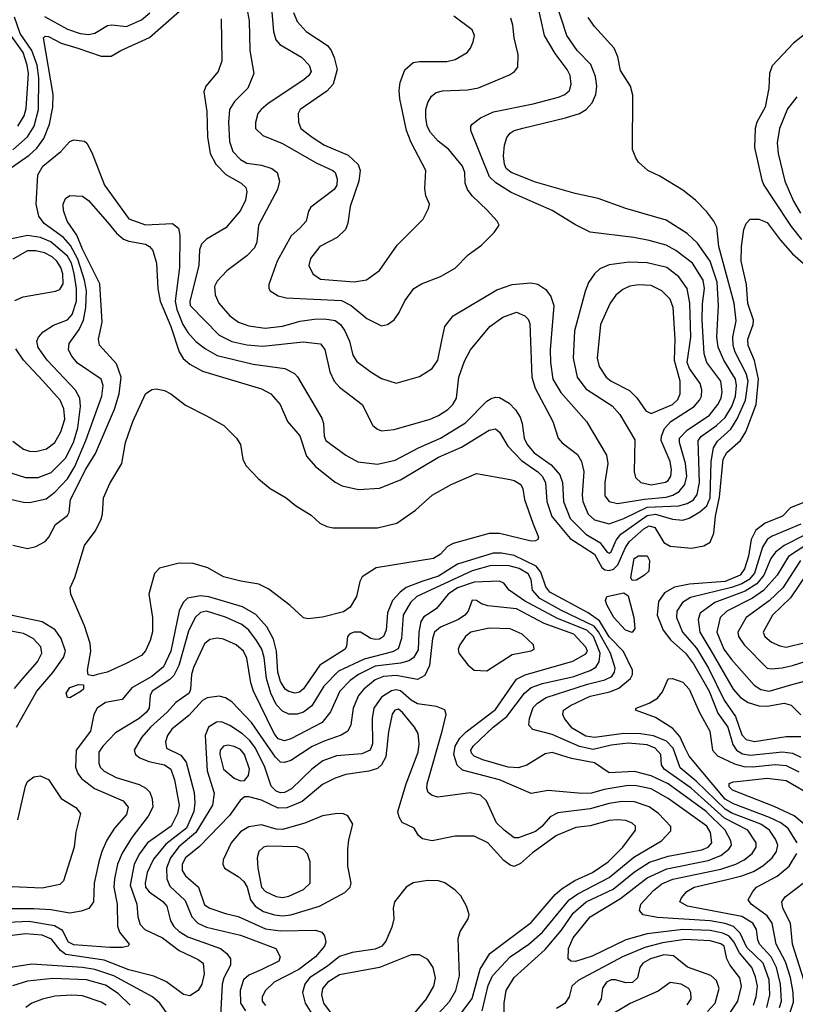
# Model space of a CAD drawing. Extents: x 997028 to 1115134, y 536408 to 618974.
# Tile 390 of 473: x 1058568 to 1062249, y 608440 to 613110. Entities that reach past the tile are written whole.
import ezdxf

# ---------------------------------------------------------------- set-up
doc = ezdxf.new("R2010")
doc.units = 0

msp = doc.modelspace()

# ---------------------------------------------------------------- linework, layer by layer
at = {"layer": '0CON10XD'}
for points in [[(1059524.6, 613114.6), (1059526.4, 612915), (1059509.4, 612865), (1059451.4, 612795), (1059441.3, 612768.7), (1059456.5, 612675), (1059458.2, 612555), (1059471.2, 612475), (1059498.8, 612425), (1059545.6, 612375.6), (1059618.5, 612335), (1059640.8, 612315), (1059645.3, 612295), (1059639.7, 612255), (1059615.2, 612204.8), (1059546.7, 612123.3), (1059455, 612069.2), (1059429.8, 612045), (1059421.7, 612018.3), (1059417.3, 611945), (1059374.8, 611775), (1059377.2, 611755), (1059515, 611613.4), (1059573.8, 611583.8), (1059645, 611568.7), (1059721.4, 611561.4), (1059912.3, 611582.3), (1059995, 611572.7), (1060016.2, 611546.2), (1060040.2, 611440.2), (1060060.8, 611395), (1060085, 611367.5), (1060193.1, 611285), (1060243.5, 611185), (1060265, 611167.5), (1060285, 611160.9), (1060345, 611166.4), (1060515, 611216.2), (1060555, 611232.7), (1060599.3, 611260.7), (1060623.8, 611285), (1060640.8, 611315), (1060651.3, 611415), (1060678.7, 611491.3), (1060707.1, 611545), (1060798.9, 611655), (1060861.1, 611698.9), (1060925, 611722.5), (1060965.3, 611705.3), (1060980.3, 611690.3), (1060989.4, 611669.4), (1060997.6, 611415), (1061013.3, 611363.3), (1061098.5, 611205), (1061122.5, 611125), (1061142.5, 611102.5), (1061215, 611047.9), (1061234.6, 611015), (1061245, 610967.5), (1061237.1, 610855), (1061240.8, 610825), (1061265.3, 610765), (1061295, 610738.6), (1061365, 610719.5), (1061435, 610744.2), (1061545, 610798.5), (1061695.8, 610805), (1061734.9, 610815.1), (1061765, 610832.8), (1061782.4, 610857.6), (1061793.1, 610915), (1061787, 611115), (1061803.8, 611135), (1061875, 611184.8), (1061915, 611223.9), (1061947.6, 611275), (1061964.1, 611325), (1061968.8, 611375), (1061964.8, 611405), (1061908.7, 611495), (1061882.7, 611557.3), (1061876.9, 611605), (1061884.8, 611755.3), (1061877.3, 611865), (1061845, 611965.4), (1061785, 612050.8), (1061736, 612096), (1061635, 612159.6), (1061445, 612215.4), (1061312.4, 612262.4), (1061203.6, 612286.4), (1061015, 612339.4), (1060900.4, 612385), (1060876.9, 612405), (1060868.2, 612425), (1060863.8, 612465), (1060868.2, 612515), (1060879.1, 612550.9), (1060895, 612572.9), (1060915, 612585.4), (1060954.7, 612595.3), (1061158, 612645), (1061223.8, 612666.2), (1061256.2, 612683.8), (1061284.3, 612715.7), (1061301.9, 612755), (1061306.1, 612795), (1061300.9, 612840.9), (1061277.6, 612897.6), (1061213.9, 612965), (1061164.7, 613035), (1061111.7, 613195)], [(1059645.4, 613165), (1059656.2, 613105), (1059660, 612965), (1059679.6, 612855), (1059650.8, 612785), (1059586.8, 612723.2), (1059563.9, 612685), (1059559.4, 612625), (1059563.2, 612533.2), (1059579.2, 612485), (1059615, 612446.5), (1059645, 612430.6), (1059715, 612420.7), (1059764, 612404), (1059789.2, 612385), (1059801.1, 612345), (1059791.8, 612305), (1059700.3, 612135), (1059692.7, 612055), (1059682.2, 612027.8), (1059645, 611990), (1059550.1, 611919.9), (1059505, 611870.6), (1059492.9, 611845), (1059495.4, 611805), (1059512.9, 611765), (1059565.5, 611705), (1059605.6, 611675), (1059655, 611657.8), (1059732.4, 611647.6), (1059815, 611657), (1059899.5, 611680.5), (1059965, 611690.5), (1060015, 611692.2), (1060065, 611682.8), (1060090.8, 611665), (1060111.4, 611635), (1060132.4, 611585), (1060148.8, 611518.8), (1060168.3, 611488.3), (1060235, 611437.9), (1060285, 611409.1), (1060355, 611386.7), (1060465, 611418.5), (1060525, 611456.5), (1060552.1, 611495), (1060571.6, 611588.4), (1060585.6, 611655), (1060625, 611705.6), (1060831.3, 611828.7), (1060905, 611853.8), (1060992.9, 611862.9), (1061026, 611856), (1061065, 611830.6), (1061088.1, 611798.1), (1061102.3, 611755), (1061085.7, 611545), (1061086.2, 611485), (1061098.1, 611405), (1061135, 611342.1), (1061257.9, 611205), (1061352, 611045), (1061359.1, 611005), (1061345.3, 610915.3), (1061345, 610851.2), (1061364.4, 610824.4), (1061405, 610815.7), (1061533.3, 610836.7), (1061635, 610845.7), (1061667.9, 610855), (1061697.2, 610872.8), (1061724.1, 610905.9), (1061734.2, 610945.8), (1061727.7, 611005), (1061698.4, 611105), (1061699.2, 611125), (1061736.1, 611163.9), (1061840.8, 611235), (1061881.6, 611285), (1061897.4, 611315), (1061901.9, 611345), (1061895.7, 611395), (1061829, 611485), (1061815.5, 611525.5), (1061806.6, 611685), (1061807.7, 611762.3), (1061817.5, 611835), (1061811.5, 611875), (1061761.2, 611955), (1061681.5, 612015), (1061635, 612041.1), (1061555, 612063.1), (1061482.6, 612077.4), (1061275, 612102.7), (1061205, 612137.5), (1061095, 612206), (1060900.6, 612290.6), (1060826.9, 612336.9), (1060797.7, 612365), (1060709.1, 612585), (1060708.9, 612605), (1060715.6, 612615), (1060754.7, 612645.3), (1060816.6, 612673.4), (1061005, 612710.6), (1061125, 612742.5), (1061154.4, 612755), (1061176.4, 612775), (1061185.4, 612805), (1061180, 612845), (1061166.1, 612875), (1061109.5, 612949.5), (1061057.9, 613035), (1061023.3, 613193.3)], [(1058508.8, 612395), (1058612.7, 612467.3), (1058648.9, 612501.1), (1058682.6, 612547.4), (1058708.8, 612615), (1058724.3, 612695), (1058726.7, 612755), (1058680, 613025), (1058688, 613032), (1058705, 613030), (1058765, 612998.6), (1058843.3, 612975), (1058955, 612937.8), (1059002.4, 612937.6), (1059047.5, 612965), (1059184, 613026), (1059366, 613185)], [(1058685.1, 613125.1), (1058795, 613066.3), (1058855, 613045.2), (1058895, 613039.8), (1058925, 613047.1), (1058985, 613082.9), (1059005, 613086.4), (1059075, 613078.1), (1059145, 613109.7), (1059185, 613142.7)], [(1059763.1, 613165), (1059771.9, 613055), (1059782.7, 613015), (1059802.4, 612992.4), (1059905, 612932.1), (1059941.8, 612895), (1059950.9, 612865), (1059939.5, 612845), (1059916.5, 612825), (1059747.1, 612712.9), (1059714.3, 612685), (1059698.6, 612665), (1059687, 612623), (1059687.1, 612595), (1059721.7, 612561.7), (1059815, 612522.4), (1059975, 612431.1), (1060054.2, 612395), (1060065.6, 612385), (1060074.5, 612355), (1060072.3, 612325), (1060060, 612305), (1059948.6, 612221.4), (1059937.6, 612202.4), (1059927.1, 612155), (1059897.8, 612122.2), (1059855.4, 612084.6), (1059789.2, 611965), (1059750.8, 611855), (1059750, 611835), (1059756.2, 611825), (1059795, 611800.8), (1059831.8, 611791.8), (1060095, 611778.5), (1060140.4, 611755), (1060215, 611693.5), (1060285, 611658.6), (1060313.3, 611665), (1060345, 611686), (1060369.1, 611720.9), (1060395, 611777.1), (1060438.6, 611835), (1060475, 611857.5), (1060565, 611892.5), (1060635, 611931.9), (1060695.5, 611994.5), (1060759.1, 612040.9), (1060819.5, 612100.5), (1060842.5, 612135), (1060833.3, 612155), (1060786.4, 612206.4), (1060715, 612274.4), (1060693.3, 612305), (1060682.2, 612335), (1060680.6, 612385), (1060668.5, 612415), (1060604.7, 612494.7), (1060554.4, 612534.4), (1060517.5, 612575), (1060501.3, 612605), (1060495.8, 612645.8), (1060495.3, 612685), (1060505, 612717.5), (1060522.3, 612747.8), (1060544.3, 612765), (1060575, 612773.2), (1060695, 612777.7), (1060745, 612787.5), (1060891.4, 612848.6), (1060916, 612865), (1060932.5, 612885), (1060933.1, 612945), (1060914.6, 613024.6), (1060908.2, 613085), (1060898.1, 613118.1)], [(1059867.6, 613145), (1059885, 613101.9), (1059927.8, 613055), (1060027.8, 612987.8), (1060045.4, 612965), (1060060.4, 612930.4), (1060074.7, 612875), (1060055.2, 612804.8), (1060025, 612771.1), (1059899.1, 612685), (1059890, 612665), (1059890.5, 612625), (1059902.7, 612595), (1059955, 612553.4), (1060015, 612514.7), (1060127.3, 612467.3), (1060173.8, 612423.8), (1060184, 612395), (1060177.2, 612345), (1060135.4, 612225), (1060124.6, 612145), (1060114.6, 612115), (1060075, 612076.9), (1059992.5, 612035), (1059948, 611978), (1059940, 611945), (1059958.5, 611905), (1059995, 611879.2), (1060155, 611866.2), (1060213.1, 611876.9), (1060275, 611920), (1060359.7, 612040.3), (1060482, 612165), (1060507.5, 612215), (1060512, 612235), (1060495.5, 612275.5), (1060490.3, 612310.3), (1060495.5, 612395), (1060425, 612528.5), (1060403.9, 612585), (1060371.1, 612735), (1060367.9, 612775), (1060373.1, 612813.1), (1060395, 612872), (1060435, 612906.7), (1060465, 612912.7), (1060595, 612912.9), (1060635, 612920.9), (1060690.8, 612955), (1060707.1, 612975), (1060719.4, 613005), (1060725.5, 613035), (1060715, 613062), (1060627.6, 613127.6)], [(1058475, 610846.9), (1058585, 610821.2), (1058615, 610820), (1058692.8, 610837.2), (1058735, 610869.5), (1058795, 610932.2), (1058829.4, 610990.6), (1058881.6, 611115), (1058957.7, 611325), (1058963.3, 611375), (1058954.6, 611405), (1058841.7, 611481.7), (1058815, 611514.3), (1058799.6, 611545), (1058803.1, 611575), (1058849.2, 611640.8), (1058870, 611685), (1058881, 611745), (1058884.1, 611825), (1058875.6, 611875), (1058844.2, 611975), (1058809.4, 612039.4), (1058775, 612076.8), (1058683.5, 612143.5), (1058658.5, 612178.5), (1058645.8, 612235.8), (1058654.1, 612375), (1058676.8, 612415), (1058763.5, 612485), (1058805, 612532.5), (1058825, 612540), (1058875, 612534), (1058885.7, 612525), (1058909.8, 612479.8), (1058969.6, 612325), (1059085, 612165.5), (1059165, 612137.7), (1059293, 612143), (1059322, 612122), (1059327.4, 612087.4), (1059325.8, 611935), (1059305.4, 611775), (1059312.9, 611735), (1059342.5, 611665), (1059365, 611626), (1059403.8, 611583.8), (1059449, 611549), (1059505, 611518), (1059675, 611476.2), (1059825.3, 611455.3), (1059871.9, 611431.9), (1059886.6, 611416.6), (1060000.9, 611220.9), (1060009.5, 611195), (1060012.9, 611135), (1060020.9, 611115), (1060115, 611044.5), (1060173.1, 611013.1), (1060265, 611001.8), (1060349.3, 611020.7), (1060460.1, 611079.9), (1060565.4, 611124.6), (1060682.6, 611197.4), (1060785, 611300.5), (1060805, 611313.5), (1060825, 611320), (1060845, 611317.8), (1060890.7, 611290.7), (1060920.4, 611260.4), (1060943.2, 611225), (1060952.8, 611195), (1060961.6, 611125), (1060976.7, 611095), (1061009.1, 611055), (1061089.3, 610999.3), (1061131.8, 610951.8), (1061143.8, 610915), (1061149, 610825), (1061179.8, 610745), (1061255, 610669.6), (1061320.3, 610630.3), (1061355, 610584.6), (1061365, 610579.6), (1061375, 610585.5), (1061399.1, 610640.9), (1061420.7, 610669.3), (1061545, 610759.2), (1061584.3, 610764.3), (1061665, 610741.8), (1061715, 610736.5), (1061745, 610746.2), (1061794.9, 610775.1), (1061827.9, 610805), (1061845, 610842.2), (1061849, 611015), (1061860.5, 611079.5), (1061879.2, 611110.8), (1061942.3, 611167.7), (1061972.8, 611217.2), (1062011.4, 611305), (1062025.4, 611395), (1062015, 611432), (1061963.7, 611533.7), (1061953.8, 611565), (1061952.2, 611605), (1061968, 611682), (1061957.8, 611765), (1061886.2, 612035), (1061875.8, 612125.8), (1061862.5, 612155), (1061828.3, 612198.3), (1061774.6, 612254.6), (1061715, 612302.2), (1061605, 612368.6), (1061548.8, 612395), (1061504.3, 612434.3), (1061491.2, 612455), (1061476.2, 612495), (1061477, 612753), (1061466.9, 612795), (1061419.3, 612869.3), (1061406.5, 612935), (1061388.5, 612975), (1061295, 613078.6), (1061265, 613120.8)], [(1058535, 612492.9), (1058604.6, 612555.4), (1058636.9, 612605), (1058656.9, 612685), (1058658.4, 612835), (1058649.9, 612895), (1058626, 612965), (1058569.5, 613045), (1058543.2, 613123.2)], [(1058558.4, 612605), (1058589.2, 612655), (1058598.8, 612688.8), (1058609.4, 612855), (1058603.5, 612895), (1058584.1, 612955), (1058496.7, 613076.7)], [(1062298, 613045), (1062240.2, 612999.8), (1062138.1, 612891.9), (1062126.4, 612855), (1062122.9, 612785), (1062106.1, 612695), (1062066.7, 612625), (1062058.1, 612595), (1062054.8, 612504.8), (1062089.5, 612349.5), (1062099.1, 612325), (1062144.3, 612255.7), (1062228.9, 612128.9), (1062277.5, 612067.5)], [(1062255, 612744.6), (1062211.9, 612688.1), (1062174.1, 612595), (1062162.9, 612527.1), (1062167.6, 612475), (1062199.3, 612345), (1062240.2, 612250.2), (1062272.5, 612192.5)], [(1058535, 610618.2), (1058605, 610602.7), (1058645, 610611.8), (1058688.1, 610635), (1058706.4, 610655), (1058737.1, 610715), (1058795, 610759.2), (1058802.1, 610775), (1058809.2, 610835), (1058881.3, 610978.7), (1058927.5, 611052.5), (1059017.2, 611262.8), (1059039.5, 611335), (1059049.4, 611415), (1059027.5, 611477.5), (1058945.9, 611565.9), (1058942, 611595), (1058959.2, 611675), (1058947.7, 611857.7), (1058865, 612022.6), (1058838.8, 612088.8), (1058793.4, 612155), (1058776.2, 612205), (1058773.6, 612235), (1058785, 612262.5), (1058805, 612277.1), (1058865, 612273.5), (1058895, 612252.9), (1058985, 612150.4), (1059027.1, 612097.1), (1059060.1, 612070.1), (1059085, 612059.3), (1059165, 612046.2), (1059183.6, 612035), (1059199.2, 612015), (1059217.1, 611955), (1059223.6, 611835), (1059234.2, 611775), (1059285.1, 611655.1), (1059325.2, 611535.2), (1059343.8, 611503.8), (1059375.6, 611475.6), (1059435, 611442.9), (1059715, 611359.3), (1059760, 611335), (1059803.6, 611285), (1059838.5, 611205), (1059896.6, 611136.6), (1059929.4, 611039.4), (1059970.8, 610990.8), (1060065, 610916.2), (1060098.7, 610898.7), (1060175, 610881.2), (1060275, 610888.4), (1060375, 610928.2), (1060555, 611034.7), (1060665, 611083.2), (1060795, 611162.7), (1060825, 611168.9), (1060845, 611153.1), (1060885, 611086.8), (1060948.8, 611018.8), (1061026.1, 610966.1), (1061047.6, 610945), (1061062.3, 610915), (1061069.4, 610825), (1061093.3, 610753.3), (1061179.7, 610649.7), (1061246.5, 610606.5), (1061294.8, 610575), (1061331.1, 610511.1), (1061345, 610500.8), (1061365, 610497), (1061385, 610504), (1061406.2, 610523.8), (1061442.8, 610607.2), (1061462.2, 610635), (1061529.8, 610695), (1061555, 610709.8), (1061581.2, 610701.2), (1061625, 610630.9), (1061655, 610612.7), (1061756.4, 610603.6), (1061815.2, 610614.8), (1061845, 610631.9), (1061862.5, 610675), (1061869, 610755), (1061888.4, 610845), (1061906.5, 611025), (1061923, 611057), (1061989.2, 611115), (1062013.9, 611156.1), (1062062.1, 611285), (1062074, 611406), (1062054.1, 611494.1), (1062024.3, 611565), (1062023.9, 611595), (1062049.2, 611665), (1062050.2, 611685), (1062023.8, 611763.8), (1062017.3, 611855), (1061991.9, 611965), (1061993.1, 612035), (1062004.1, 612115.9), (1062015, 612144.2), (1062035, 612164.4), (1062075, 612164.6), (1062115, 612148.9), (1062176.2, 612066.2), (1062235, 612000.3), (1062286.1, 611955)], [(1058468.8, 610978.8), (1058595, 610939.4), (1058655, 610939.4), (1058717.8, 610962.2), (1058785, 611029.7), (1058823.1, 611105), (1058842.9, 611175), (1058856.2, 611275), (1058853, 611315), (1058832.9, 611352.9), (1058698.1, 611495), (1058655.3, 611555), (1058648.7, 611585), (1058656.2, 611605), (1058679.5, 611630.5), (1058728.5, 611661.5), (1058795, 611687.4), (1058817.3, 611712.7), (1058837.3, 611775), (1058837.3, 611835), (1058826.9, 611906.9), (1058814.3, 611955), (1058795, 611988.3), (1058715, 612056.7), (1058666.5, 612076.5), (1058605, 612087.5), (1058515, 612067.5)], [(1058545, 611778.8), (1058583.9, 611796.1), (1058737.2, 611822.8), (1058758.7, 611831.3), (1058773.3, 611856.7), (1058772.9, 611905), (1058763.5, 611935), (1058744, 611965), (1058721.9, 611985), (1058685, 612003.8), (1058645, 612013.7), (1058605, 612013.5), (1058535, 611973.8)], [(1061565, 610904.4), (1061633.2, 610916.8), (1061645.9, 610925), (1061657.1, 610945), (1061660.7, 610975), (1061655, 611014.2), (1061611.3, 611115), (1061612.8, 611135), (1061628.3, 611171.7), (1061657.3, 611205), (1061768.8, 611275), (1061794.2, 611305), (1061802.9, 611325), (1061804.7, 611355), (1061797.8, 611385), (1061745.7, 611455.7), (1061734.8, 611485), (1061753, 611605), (1061748.4, 611765), (1061735.2, 611835), (1061695, 611891.3), (1061638.1, 611935), (1061545, 611957.4), (1061459.9, 611960.1), (1061365, 611947.3), (1061321.1, 611928.9), (1061295.6, 611905), (1061266.7, 611863.3), (1061251.7, 611821.7), (1061201.4, 611635), (1061194.2, 611504.2), (1061213.1, 611415), (1061255, 611359.1), (1061379.3, 611279.3), (1061415, 611237.5), (1061487, 611117), (1061483.3, 610965), (1061489.4, 610939.4), (1061515.6, 610915), (1061565, 610904.4)], [(1061565, 611242.9), (1061665, 611285.7), (1061691, 611309), (1061702.2, 611335), (1061702, 611395), (1061675.5, 611494.5), (1061678.7, 611595), (1061669.2, 611745), (1061654.8, 611784.8), (1061615, 611824.6), (1061565, 611850.3), (1061505, 611853.1), (1061463.8, 611846.2), (1061429.4, 611830.6), (1061396.6, 611803.4), (1061369.6, 611765), (1061324.7, 611665), (1061308, 611505), (1061317.8, 611465), (1061350.4, 611415), (1061375, 611396), (1061461.8, 611351.8), (1061496.7, 611316.7), (1061539.6, 611255), (1061565, 611242.9)], [(1058535, 611110.6), (1058585, 611072.9), (1058615, 611063.1), (1058645, 611062), (1058695, 611074.6), (1058735, 611104.6), (1058763.5, 611155), (1058781.9, 611215), (1058776.5, 611265), (1058759.7, 611305), (1058677.3, 611397.3), (1058585.4, 611495), (1058549.9, 611549.9)], [(1058915, 609997.5), (1058893, 610003), (1058888.8, 610025), (1058905.8, 610115), (1058901.7, 610151.7), (1058874.6, 610234.6), (1058810, 610385), (1058806.7, 610415), (1058828.8, 610465), (1058875, 610616.7), (1058925.5, 610684.5), (1058953.2, 610736.8), (1058960.8, 610765), (1058965, 610842.5), (1058995, 610910), (1059053.1, 611005), (1059070.5, 611105), (1059104.2, 611205), (1059164.6, 611335.4), (1059195, 611356.7), (1059215, 611360), (1059255, 611351.2), (1059285, 611336), (1059355, 611281.2), (1059455, 611232), (1059535.8, 611185.8), (1059596.7, 611125), (1059616.2, 611095), (1059625.9, 611025.9), (1059641.2, 610995), (1059701.7, 610931.7), (1059755.9, 610885.9), (1059832.3, 610842.3), (1059875.9, 610805.9), (1059950.3, 610760.3), (1059992.7, 610722.7), (1060025.9, 610705.9), (1060055, 610700), (1060265, 610700), (1060357.3, 610722.7), (1060445.6, 610784.4), (1060525, 610855.7), (1060615, 610905.8), (1060735, 610957.5), (1060895, 610929.4), (1060915, 610924.3), (1060946, 610905), (1060955.8, 610885), (1060962.9, 610835), (1061002.9, 610722.9), (1061030, 610655), (1061025.9, 610644.1), (1061015, 610638), (1060995, 610636.9), (1060845, 610672.5), (1060795, 610672.5), (1060624.6, 610625.4), (1060598.6, 610611.4), (1060564.3, 610575), (1060531.2, 610555), (1060259.4, 610510.6), (1060192.7, 610467.3), (1060182, 610445), (1060166, 610375), (1060136.6, 610323.4), (1060105, 610301.9), (1060005, 610275.6), (1059935, 610268.6), (1059915, 610272.5), (1059851.3, 610331.3), (1059749.3, 610409.3), (1059702.4, 610432.4), (1059616.4, 610446.4), (1059535, 610467.8), (1059460.6, 610510.6), (1059390.3, 610530.3), (1059325, 610533.1), (1059231.3, 610508.7), (1059207, 610483), (1059180, 610385), (1059197.5, 610275), (1059197.3, 610207.3), (1059186.9, 610165), (1059165, 610116.2), (1059145, 610094.2), (1059073, 610057), (1058982.5, 610015), (1058935, 610003.8), (1058915, 609997.5)], [(1062285, 610818.2), (1062225.5, 610794.5), (1062187.8, 610755), (1062105, 610721.9), (1062060.9, 610689.1), (1062039.8, 610645), (1062026.1, 610565), (1062007.8, 610505), (1061986.9, 610475), (1061915, 610445.1), (1061747.1, 610432.9), (1061675, 610418), (1061627.8, 610392.2), (1061599.5, 610350.5), (1061592.6, 610285), (1061621.4, 610215), (1061657.6, 610167.6), (1061727, 610105), (1061765, 610054.2), (1061839.4, 609925), (1061881.3, 609821.3), (1061927.7, 609755), (1061952.4, 609672.4), (1061970.2, 609645), (1061998.6, 609628.6), (1062035, 609622), (1062188.1, 609638.1), (1062235, 609630.9), (1062275, 609612.8)], [(1062275, 610717.2), (1062139, 610661), (1062114.8, 610645), (1062092.4, 610607.6), (1062054.9, 610485), (1062029.5, 610455), (1061995, 610434.7), (1061945, 610416.9), (1061750.4, 610369.6), (1061713.3, 610345), (1061686.8, 610305), (1061684.3, 610275), (1061712.8, 610205), (1061779.2, 610129.2), (1061836.6, 610035), (1061911.7, 609881.7), (1061965.4, 609805.4), (1061995, 609717.8), (1062015.1, 609695.1), (1062055, 609686.9), (1062205, 609710), (1062275, 609710)], [(1062295, 610667.3), (1062195, 610616.8), (1062153.9, 610585), (1062132, 610555), (1062099.3, 610475), (1062065.2, 610434.8), (1062010.2, 610399.8), (1061867.3, 610345), (1061796.6, 610295), (1061786.8, 610265), (1061794.8, 610205), (1061847.7, 610117.7), (1061953, 609935), (1061988.1, 609895), (1062025, 609871.5), (1062075, 609855.6), (1062115, 609853.5), (1062195, 609867.7), (1062228.8, 609858.8), (1062275, 609812.4)], [(1062325.5, 610635), (1062215.9, 610564.1), (1062163, 610475), (1062096.9, 610403.1), (1062045, 610365.7), (1061923.4, 610305), (1061891.7, 610275), (1061875.6, 610205), (1061909.8, 610125), (1061945, 610074.7), (1062053.4, 609953.4), (1062085, 609933.8), (1062125, 609925.7), (1062238.7, 609958.7), (1062365, 609990.9)], [(1062173.1, 608425), (1062182.8, 608455), (1062178.8, 608535), (1062159.4, 608615), (1062134.6, 608664.6), (1062078.4, 608725), (1062070.2, 608745), (1062064.3, 608795), (1062047.4, 608825), (1061995, 608855.8), (1061737.5, 608905), (1061700.6, 608925), (1061707.8, 608945), (1061734.4, 608975), (1061768.6, 608995), (1061925, 609032.3), (1061995, 609048.8), (1062049.7, 609070.3), (1062095, 609096.7), (1062138.2, 609135), (1062158.9, 609165), (1062165.2, 609195), (1062155, 609223.6), (1062126.3, 609266.3), (1062084.7, 609295), (1061946.8, 609346.8), (1061915, 609365.1), (1061778.8, 609498.8), (1061701.8, 609561.8), (1061668.4, 609655), (1061637.5, 609687.5), (1061575, 609713.8), (1061513.1, 609723.1), (1061435, 609724.1), (1061295, 609706.1), (1061255, 609712.3), (1061189.3, 609749.3), (1061152.5, 609795), (1061145.4, 609815), (1061148.2, 609835), (1061182.1, 609857.9), (1061275, 609902.1), (1061368.5, 609921.5), (1061411.1, 609938.9), (1061466.5, 609985), (1061475.8, 610005), (1061475.2, 610025), (1061433, 610113), (1061365, 610183.5), (1061318.5, 610258.5), (1061265, 610297.4), (1061083, 610395), (1061065, 610420), (1061040.4, 610490.4), (1061018, 610518), (1060915, 610568.2), (1060855, 610579.1), (1060815, 610579.5), (1060645, 610527.6), (1060555, 610470.3), (1060476.5, 610445), (1060402.4, 610417.6), (1060372.9, 610395), (1060337.1, 610355), (1060312.7, 610297.3), (1060307.5, 610215), (1060294.7, 610185), (1060275, 610172.4), (1060255, 610170.3), (1060234.8, 610174.8), (1060185, 610204.6), (1060155, 610205.8), (1060135, 610197.9), (1060123.1, 610185), (1060118.8, 610138.8), (1060111.9, 610125), (1059992, 610048), (1059915, 609936.2), (1059895, 609920.9), (1059875, 609915.9), (1059845, 609923.3), (1059827.8, 609935), (1059805, 609970.5), (1059792.2, 610015), (1059787.1, 610115), (1059771.7, 610171.7), (1059740.3, 610230.3), (1059688.1, 610288.1), (1059625, 610325.6), (1059465, 610372.9), (1059425, 610378), (1059363.9, 610366.1), (1059343.4, 610345), (1059324.5, 610305.5), (1059285, 610115.6), (1059249.4, 610040.6), (1059195.3, 609995), (1059099.5, 609940.5), (1059054.5, 609885.5), (1058975, 609870.7), (1058934.8, 609845.1), (1058918.8, 609815), (1058903.1, 609735), (1058836.2, 609645), (1058832.9, 609565), (1058843.7, 609535), (1058861.4, 609511.4), (1058923.5, 609463.5), (1059058.5, 609405), (1059082.8, 609375), (1059075, 609340), (1059017.2, 609275), (1058981.3, 609218.7), (1058957.4, 609165), (1058943.8, 609115), (1058921.7, 609015), (1058918, 608925), (1058895.2, 608894.8), (1058858.8, 608881.2), (1058805, 608872), (1058715, 608887.9), (1058635, 608893.2), (1058525, 608892.8)], [(1061475, 610450), (1061467.5, 610465), (1061483.3, 610555), (1061505, 610567.5), (1061545, 610566.7), (1061556.2, 610545), (1061553.3, 610495), (1061533.3, 610475), (1061495, 610452.5), (1061475, 610450)], [(1062273.6, 610545), (1062189, 610415), (1062125, 610354.1), (1062014.7, 610275), (1061975.3, 610205), (1061979.7, 610185), (1062006, 610145), (1062114.8, 610034.8), (1062135, 610030.9), (1062185.9, 610035.9), (1062235, 610047.5), (1062305, 610069.6)], [(1062113.9, 608425), (1062128, 608485), (1062124.6, 608555), (1062096.1, 608635), (1062018.6, 608708.6), (1061987.5, 608777.5), (1061955, 608808), (1061915, 608823.1), (1061845, 608836.3), (1061595, 608850.7), (1061526, 608864), (1061509.4, 608885), (1061515.4, 608915), (1061575, 608980), (1061615, 609011), (1061666.9, 609033.1), (1061895, 609081.1), (1061966.2, 609105), (1062005.3, 609125), (1062043.5, 609155), (1062062.6, 609185), (1062063.3, 609205), (1062022.5, 609265), (1061912.7, 609322.7), (1061754.5, 609465), (1061626.2, 609555), (1061613.1, 609575), (1061610.3, 609625), (1061583.5, 609655), (1061545, 609670.1), (1061455, 609678.6), (1061375, 609668.5), (1061289, 609649), (1061225, 609661.9), (1061095, 609719.3), (1061002.7, 609742.7), (1060984.3, 609764.3), (1060986.9, 609795), (1061005, 609847.7), (1061025, 609868.8), (1061065.5, 609895), (1061261.9, 609958.1), (1061345, 609978.7), (1061377.9, 609995), (1061390.9, 610015), (1061393.2, 610035), (1061371.5, 610105), (1061315, 610206.9), (1061293.4, 610233.4), (1061138.3, 610308.3), (1061036.5, 610365), (1061001.7, 610405), (1060994.8, 610455), (1060981.2, 610481.2), (1060937.5, 610507.5), (1060890.2, 610520.2), (1060805, 610521.8), (1060715, 610496.2), (1060452.9, 610375), (1060421.9, 610345), (1060388, 610285), (1060380.4, 610175), (1060363.3, 610126.7), (1060337.5, 610112.5), (1060203.2, 610076.8), (1060080.3, 610019.7), (1060011.5, 609948.5), (1059953.6, 609855), (1059915, 609825.3), (1059885, 609816.8), (1059845, 609816.8), (1059815, 609830.4), (1059785, 609862.4), (1059759.1, 609915), (1059738.4, 609985), (1059727.2, 610085), (1059717, 610125), (1059692.3, 610165), (1059655.1, 610215.1), (1059621.3, 610241.3), (1059545, 610276.5), (1059455, 610304.1), (1059425, 610299), (1059400, 610275), (1059369.5, 610210.5), (1059322.7, 610047.3), (1059299.9, 610000.1), (1059280.2, 609979.8), (1059197.1, 609925), (1059186.2, 609905), (1059181.7, 609845), (1059168.9, 609825), (1059134.1, 609795), (1059022.8, 609727.2), (1058961.6, 609665), (1058943.3, 609635), (1058943.1, 609583.1), (1058949.6, 609565), (1058967.9, 609545), (1059025.5, 609515.5), (1059135, 609482.8), (1059167.1, 609465), (1059185.9, 609445.9), (1059197.1, 609415), (1059199.6, 609375), (1059178.1, 609331.9)], [(1062305, 610484.7), (1062225, 610367.8), (1062140.7, 610285), (1062096, 610205), (1062103.3, 610185), (1062135, 610157.8), (1062175, 610139.5), (1062205, 610133.3), (1062295, 610155.7)], [(1062050, 608435), (1062063.4, 608475), (1062068.4, 608525), (1062060.4, 608570.4), (1062041.5, 608615), (1061983.2, 608683.2), (1061956.5, 608736.5), (1061935, 608763.1), (1061905, 608777.9), (1061845, 608789.9), (1061715, 608794.9), (1061545, 608773.3), (1061444.6, 608745.4), (1061285, 608667.5), (1061205, 608643.2), (1061183.3, 608645), (1061170.8, 608655), (1061172, 608705), (1061195, 608754.6), (1061275, 608854.7), (1061418.5, 608941.5), (1061545, 609040.2), (1061638.3, 609081.7), (1061835, 609121.9), (1061895.3, 609145), (1061933.5, 609175), (1061945.3, 609195), (1061943.2, 609215), (1061916, 609265), (1061825, 609354.2), (1061645, 609485.7), (1061565, 609523), (1061485, 609543.6), (1061365, 609537.8), (1061295.6, 609585.6), (1061186.4, 609606.4), (1061095, 609633.6), (1061061.5, 609628.5), (1060975.2, 609574.8), (1060935, 609560.7), (1060886, 609565), (1060765, 609598.8), (1060725, 609616.8), (1060711.7, 609631.7), (1060709, 609645), (1060719.5, 609665), (1060815, 609754.4), (1060879.1, 609805), (1060962.6, 609915), (1060995, 609942.3), (1061048.4, 609961.6), (1061197.5, 609995), (1061275, 610022.4), (1061301.3, 610038.7), (1061317.9, 610065), (1061321.8, 610105), (1061290.5, 610185), (1061259.8, 610215), (1061119.4, 610269.4), (1060963.8, 610353.8), (1060890, 610405), (1060865, 610436.7), (1060845, 610447.5), (1060725, 610442.1), (1060645, 610415.4), (1060600.5, 610385), (1060545, 610317.3), (1060515, 610297.5), (1060485, 610277.9), (1060471.4, 610255), (1060461.2, 610205), (1060458, 610122), (1060437.3, 610082.7), (1060415, 610069.6), (1060375, 610058.2), (1060255, 610043.3), (1060175, 610004.1), (1060136.3, 609975), (1060087.6, 609925), (1060042.5, 609827.5), (1060002.7, 609777.3), (1059855, 609698.8), (1059825, 609689.5), (1059795, 609699.5), (1059775, 609724.7), (1059677.1, 609925), (1059664.2, 609965), (1059645, 610082), (1059629.2, 610115), (1059595, 610144.6), (1059535, 610171.5), (1059505, 610176.5), (1059469.7, 610170.3), (1059445, 610150), (1059392.2, 610037.8), (1059382.4, 610005), (1059379, 609935), (1059371.6, 609915), (1059308.8, 609871.2), (1059268.2, 609825), (1059189.2, 609755), (1059146, 609705), (1059110.5, 609645), (1059116.9, 609625), (1059138.6, 609608.6), (1059181, 609591), (1059255, 609576.2), (1059284.8, 609555), (1059303.1, 609505), (1059323.8, 609385), (1059316.2, 609345), (1059287.3, 609285), (1059175, 609206.2), (1059136.4, 609153.6), (1059111.6, 609105), (1059092.4, 609005), (1059123.5, 608915), (1059129.1, 608855), (1059138.9, 608818.9), (1059160.8, 608795), (1059245, 608755.2), (1059324.4, 608694.4), (1059415, 608652.8), (1059439.1, 608635), (1059443.2, 608585), (1059431.8, 608535), (1059414.6, 608505.4), (1059375, 608480), (1059345, 608485.5), (1059265, 608546.2), (1059205, 608572.8), (1059085, 608603.8), (1058969, 608649), (1058786.7, 608676.7), (1058760.7, 608695), (1058719.4, 608749.4), (1058675, 608767.6), (1058595, 608773.4), (1058519.4, 608765)], [(1061475, 610202.9), (1061442, 610215), (1061387.8, 610275), (1061353.5, 610335), (1061348, 610355), (1061353.3, 610375), (1061435, 610391.2), (1061455, 610377.5), (1061482.5, 610275), (1061486.9, 610223.1), (1061475, 610202.9)], [(1060867.5, 608355), (1060866.9, 608445), (1060876.5, 608505), (1060915, 608567.3), (1061060.7, 608699.3), (1061138.5, 608791.5), (1061195, 608871.4), (1061255.8, 608925), (1061383.5, 608986.5), (1061485, 609068.4), (1061556.5, 609113.5), (1061645, 609142.3), (1061805, 609172.6), (1061835, 609185.3), (1061851.6, 609205), (1061846, 609255), (1061828.3, 609285), (1061645, 609415.2), (1061565, 609461.2), (1061495, 609476.2), (1061455, 609477.1), (1061341.6, 609458.4), (1061281.5, 609441.5), (1061235, 609439.5), (1061075.4, 609454.6), (1060995, 609440), (1060845, 609504.1), (1060669.6, 609549.6), (1060643.5, 609573.5), (1060627.4, 609625), (1060634, 609665), (1060657.1, 609702.9), (1060687.2, 609732.8), (1060825, 609838.8), (1060925, 609982.4), (1060967.1, 610002.9), (1061193.2, 610066.8), (1061255, 610101.8), (1061261.8, 610115), (1061255, 610134.4), (1061197.8, 610195), (1061056.2, 610246.2), (1060925, 610315.1), (1060789.4, 610329.4), (1060758.9, 610338.9), (1060735, 610355.5), (1060715, 610356.7), (1060696.4, 610305), (1060680, 610285), (1060650, 610265), (1060565, 610228.4), (1060537, 610205), (1060526.7, 610175), (1060512.8, 610047.2), (1060489.9, 610000.1), (1060455, 609981.2), (1060355, 609998.8), (1060294.9, 609995.1), (1060255, 609979.3), (1060200.6, 609935), (1060176.3, 609905), (1060150.5, 609845), (1060139.3, 609765), (1060124.2, 609735.7), (1060093.6, 609716.4), (1060012.4, 609687.6), (1059955, 609662.6), (1059855, 609596.9), (1059825, 609586.4), (1059805, 609588.6), (1059781.8, 609611.8), (1059667.3, 609777.3), (1059574, 609874), (1059545, 609892.8), (1059515, 609900.9), (1059457, 609893), (1059435, 609881.6), (1059370.4, 609809.6), (1059289.3, 609745), (1059268.9, 609715), (1059260, 609685), (1059264.7, 609654.7), (1059332.2, 609622.2), (1059357.9, 609587.9), (1059395.2, 609445.2), (1059399.2, 609395), (1059393.6, 609355), (1059360, 609275), (1059261.2, 609198.8), (1059202.6, 609127.4), (1059173.1, 609065), (1059162.7, 609015), (1059165.2, 608995.2), (1059182.5, 608972.5), (1059246.6, 608926.6), (1059265.9, 608905.9), (1059283.5, 608835), (1059299.2, 608809.2), (1059325, 608784.8), (1059365, 608760.2), (1059521.1, 608705), (1059551.1, 608681.1), (1059568.7, 608655), (1059567.5, 608625), (1059536.6, 608565), (1059528, 608535), (1059520.5, 608385)], [(1058552.2, 609755), (1058649.2, 609925), (1058725, 610014), (1058775.5, 610084.5), (1058785.2, 610115), (1058765.2, 610175.2), (1058736.7, 610216.7), (1058674.2, 610254.2), (1058509.5, 610289.5)], [(1058542.4, 609937.6), (1058582.5, 609985), (1058652.7, 610065), (1058673.4, 610105), (1058667.5, 610135), (1058630.9, 610175), (1058585, 610199.2), (1058475, 610219)], [(1060785, 610022), (1060905, 610098.5), (1060995, 610116), (1061010, 610125), (1061006.2, 610145), (1060952, 610195), (1060895, 610220.4), (1060795, 610224.7), (1060709.4, 610205), (1060683.3, 610185), (1060656.9, 610145), (1060648.9, 610125), (1060652.2, 610105), (1060695, 610049.4), (1060725, 610024), (1060785, 610022)], [(1062256.6, 609205), (1062214.1, 609274.1), (1062180.3, 609300.3), (1062126.5, 609326.5), (1061955, 609390.1), (1061915, 609412.7), (1061745, 609616.8), (1061725.6, 609655), (1061700.5, 609710.5), (1061667.3, 609747.3), (1061585, 609799.6), (1061490, 609835), (1061493.3, 609845), (1061555, 609868.5), (1061595, 609891.9), (1061618.3, 609921.7), (1061645, 609983.3), (1061665, 609986), (1061715, 609968.6), (1061745.4, 609935), (1061793.8, 609823.8), (1061842.5, 609735), (1061855.3, 609645.3), (1061878.5, 609618.5), (1061960.3, 609580.3), (1062005, 609568.4), (1062045, 609566.5), (1062155, 609576.9), (1062205, 609572.8), (1062265, 609541.7)], [(1058805, 609894.2), (1058793.8, 609895), (1058787.5, 609915), (1058805, 609942), (1058846.7, 609956.7), (1058870, 609955), (1058870, 609935), (1058860, 609925), (1058805, 609894.2)], [(1060761.9, 608408.1), (1060790.8, 608529.2), (1060812.2, 608575), (1060895.1, 608664.9), (1060984.4, 608725.6), (1061048.2, 608781.8), (1061176.1, 608935), (1061216.9, 608963.1), (1061365, 609041.2), (1061481.6, 609138.4), (1061613.3, 609215), (1061657.3, 609262.7), (1061657.1, 609282.9), (1061598.5, 609345), (1061555, 609376.2), (1061485, 609400.9), (1061425, 609402.1), (1061365, 609393), (1061275, 609367), (1061121.5, 609348.5), (1061085, 609328.8), (1061045, 609283.8), (1061015, 609260), (1060935, 609230), (1060915, 609229.1), (1060866.2, 609265), (1060831.2, 609301.2), (1060783.1, 609405), (1060755, 609432.5), (1060705, 609442.1), (1060552.4, 609422.4), (1060525, 609429.5), (1060506.9, 609445), (1060499.5, 609465), (1060501.5, 609485), (1060572.6, 609735), (1060591.4, 609815), (1060585, 609836.2), (1060545, 609852.7), (1060455, 609864.8), (1060425, 609882.3), (1060375, 609926), (1060355, 609931.5), (1060332.9, 609927.1), (1060285, 609896.7), (1060248.1, 609845), (1060240.2, 609795), (1060242.2, 609675), (1060230.9, 609645), (1060191.5, 609628.5), (1060071, 609619), (1060005.6, 609595), (1059954.7, 609555), (1059857.9, 609462.1), (1059825, 609445.2), (1059805, 609442.8), (1059785, 609450.2), (1059761.4, 609475), (1059731.7, 609565), (1059686.1, 609655), (1059660.6, 609690.6), (1059625, 609723.1), (1059565, 609762.2), (1059525, 609780.3), (1059502.1, 609777.9), (1059464.4, 609755), (1059448, 609715), (1059457.5, 609547.5), (1059490.8, 609440.8), (1059483.3, 609385), (1059403.3, 609255), (1059323.3, 609186.7), (1059283.8, 609135), (1059263.7, 609085), (1059265.8, 609035), (1059280.1, 609000.1), (1059352.7, 608932.7), (1059384.1, 608854.1), (1059412.9, 608825), (1059455, 608806.4), (1059615, 608767.3), (1059784, 608705), (1059804.3, 608665), (1059798.1, 608645), (1059713.9, 608603.9), (1059655, 608578.2), (1059629.7, 608555), (1059613.3, 608505), (1059616.2, 608445), (1059638.6, 608408.6)], [(1060630.5, 608355), (1060715, 608467.9), (1060753.5, 608606.5), (1060798.6, 608681.4), (1060995, 608828.4), (1061109.3, 608960.7), (1061141.4, 608988.6), (1061202.8, 609027.2), (1061286.6, 609065), (1061361.2, 609115), (1061430.8, 609185), (1061489.6, 609265), (1061490.9, 609285), (1061475, 609299.6), (1061445, 609311.4), (1061405.2, 609315.2), (1061365, 609311.9), (1061275, 609286.6), (1061207.7, 609277.7), (1061115, 609240.8), (1061001.8, 609158.2), (1060945, 609107.7), (1060915, 609093.5), (1060895, 609099.5), (1060865, 609121.8), (1060789.6, 609205), (1060725, 609237.4), (1060635, 609237.8), (1060525, 609214.7), (1060478.8, 609225), (1060459.7, 609239.7), (1060440, 609275), (1060382.2, 609302.2), (1060368, 609328), (1060362.5, 609355), (1060401.6, 609485), (1060458.4, 609635), (1060463.8, 609675), (1060459.1, 609725), (1060441.8, 609755), (1060385, 609823.9), (1060365, 609839.7), (1060348.2, 609835), (1060335, 609815.6), (1060317.8, 609732.2), (1060305.6, 609614.4), (1060285.1, 609574.9), (1060265, 609558.2), (1060225, 609545.8), (1060115, 609529.4), (1060065, 609513.1), (1060005, 609481.8), (1059907.8, 609402.2), (1059835, 609371.5), (1059795, 609370.4), (1059715, 609407.6), (1059655, 609424.6), (1059635, 609424.5), (1059613.4, 609406.6), (1059563.6, 609335), (1059421.2, 609188.8), (1059355.3, 609135), (1059339.4, 609105), (1059338.3, 609075), (1059355, 609048.4), (1059416.8, 608995), (1059445, 608911.2), (1059470, 608895), (1059545, 608871), (1059605, 608856.8), (1059735, 608798.3), (1059805, 608789), (1059971.3, 608791.3), (1060001.5, 608781.5), (1060014, 608764), (1060020, 608735), (1060014.7, 608715), (1059972, 608665), (1059892.8, 608605), (1059774.6, 608545), (1059733.8, 608505), (1059718.9, 608475), (1059718.5, 608455), (1059735, 608433.4)], [(1059615, 609499.2), (1059635, 609501.5), (1059652.9, 609525), (1059658.4, 609555), (1059634.7, 609625), (1059615, 609648.4), (1059585, 609663.3), (1059555, 609669.5), (1059535, 609664.6), (1059519.2, 609645), (1059517, 609625), (1059535.3, 609555), (1059585, 609512), (1059615, 609499.2)], [(1058559.2, 609315), (1058595.6, 609475), (1058605, 609496), (1058635, 609518.8), (1058665, 609523.8), (1058705, 609506), (1058765, 609415.8), (1058833.7, 609373.7), (1058855.8, 609345), (1058834.5, 609255.5), (1058826.5, 609185), (1058776, 609025), (1058757.5, 609007.5), (1058675, 608990.8), (1058495, 608997.8)], [(1062336.9, 609256.9), (1062243.3, 609333.3), (1062148.1, 609378.1), (1061950, 609455), (1061935, 609471.4), (1061935, 609486.7), (1061953.3, 609495), (1061987.6, 609497.6), (1062115, 609512.5), (1062205, 609501.5), (1062336.2, 609426.2)], [(1059178.1, 609331.9), (1059099.2, 609230.8), (1059053.3, 609156.7), (1059031.9, 609105), (1059017, 609035), (1059014.4, 608995), (1059030.7, 608915), (1059031.1, 608811.1), (1059042.1, 608782.1), (1059087.1, 608725), (1059082, 608715), (1059055, 608708.5), (1058995, 608708.5), (1058825, 608721.6), (1058799.7, 608735), (1058770.4, 608790.4), (1058732.2, 608812.2), (1058611.8, 608831.8), (1058515, 608828)], [(1059815, 608860), (1059855, 608864.8), (1059991.1, 608905), (1060110.4, 608969.6), (1060136.2, 608995), (1060140, 609015), (1060124.7, 609095), (1060124.7, 609175.3), (1060129.7, 609220.3), (1060149.2, 609295), (1060125, 609333.8), (1060105, 609342.5), (1060075, 609344.3), (1060005, 609333.8), (1059920.6, 609299.4), (1059815, 609268.5), (1059785, 609270.2), (1059715, 609290.9), (1059655, 609281.8), (1059615, 609257.1), (1059572, 609205), (1059533.5, 609125), (1059531.9, 609105), (1059539.4, 609085), (1059605.2, 609045.2), (1059631.9, 609021.9), (1059646.7, 608995), (1059663.3, 608935), (1059685.7, 608905.7), (1059725, 608880), (1059776.2, 608863.8), (1059815, 608860)], [(1059815, 608945.8), (1059845, 608951.9), (1059914.4, 608985), (1059945.6, 609015), (1059945.6, 609115), (1059933.4, 609153.4), (1059914.5, 609174.5), (1059885, 609186.2), (1059745, 609189.3), (1059724.2, 609185), (1059702.7, 609165), (1059694.6, 609135), (1059697.6, 609085), (1059714.8, 608995), (1059735, 608974.2), (1059785, 608950.5), (1059815, 608945.8)], [(1062222.2, 608397.8), (1062239.2, 608449.2), (1062239, 608495), (1062226.4, 608566.4), (1062201.7, 608641.7), (1062157.2, 608725), (1062139.4, 608825), (1062115, 608859.3), (1062038.5, 608915), (1062025.6, 608935), (1062046.7, 608975), (1062064.5, 608995), (1062162.8, 609047.2), (1062219.7, 609095), (1062255.8, 609155)], [(1060535, 608374.6), (1060607.6, 608452.4), (1060637.3, 608505), (1060654.7, 608575), (1060648.8, 608751.2), (1060658.1, 608785), (1060696, 608845), (1060700, 608865), (1060688, 608905), (1060661.2, 608955), (1060635, 608981.2), (1060585, 609016.2), (1060555.7, 609025.7), (1060505, 609026.9), (1060435, 609015.6), (1060402, 608995), (1060346, 608925), (1060340.6, 608895), (1060342.9, 608845), (1060334, 608805), (1060305, 608738.9), (1060286.8, 608715), (1060255, 608701.6), (1060145, 608686.2), (1060085, 608666.9), (1060029, 608621), (1059943.3, 608565), (1059920.8, 608535), (1059909.7, 608495), (1059921.9, 608445), (1059961.4, 608381.4)], [(1062288.5, 608555), (1062235.2, 608725), (1062225.2, 608825.2), (1062190, 608895), (1062184.1, 608925), (1062200.3, 608949.7), (1062291.6, 609018.4)], [(1061935, 608393.3), (1061975.2, 608455), (1061992.4, 608525), (1061984.7, 608565), (1061937.7, 608627.7), (1061922.8, 608655), (1061910.6, 608715), (1061895, 608726.3), (1061845, 608740.4), (1061725, 608746.7), (1061618.6, 608731.4), (1061535, 608709.2), (1061428.9, 608665), (1061217.3, 608552.7), (1061187.8, 608525), (1061175.5, 608475), (1061155, 608443.8), (1061115, 608419.7)], [(1060275, 608186.2), (1060285, 608188.8), (1060301.8, 608255), (1060312.9, 608275), (1060428.7, 608381.3), (1060498.2, 608465), (1060532.7, 608525), (1060540.8, 608565), (1060530, 608615), (1060505, 608651.9), (1060465, 608674.5), (1060425, 608673.8), (1060275.6, 608614.4), (1060085, 608579), (1060030.8, 608545), (1060005.3, 608515), (1060000.5, 608485), (1060008.8, 608445), (1060065, 608370.4), (1060105, 608327.7), (1060155, 608286.8), (1060230.9, 608240.9), (1060275, 608186.2)], [(1061831.6, 608405), (1061867.5, 608445), (1061887.6, 608515), (1061875, 608552.5), (1061847.1, 608577.1), (1061736.3, 608616.3), (1061670.4, 608670.4), (1061625, 608674.8), (1061561.8, 608655), (1061524.6, 608635), (1061510.4, 608615), (1061499.6, 608565), (1061476.2, 608543.8), (1061445, 608541.3), (1061395, 608555.9), (1061374, 608555), (1061353.1, 608545), (1061334, 608516), (1061326.9, 608465), (1061309.2, 608435)], [(1059285, 608371.1), (1059232.7, 608445), (1059197.7, 608475), (1059014.7, 608575.3), (1058924.2, 608604.2), (1058865, 608614.1), (1058625, 608630), (1058515, 608612.4)], [(1059091.5, 608435), (1059035, 608490.9), (1058975, 608529.8), (1058885, 608556.1), (1058725, 608561.4), (1058605, 608549.1), (1058533.2, 608526.8)], [(1061735, 608436.4), (1061753.8, 608465), (1061753.5, 608495), (1061744, 608514), (1061706.2, 608535), (1061655, 608543.5), (1061598, 608502), (1061465, 608444.1), (1061350.4, 608375)], [(1058977.7, 608435), (1058955, 608450.3), (1058865, 608480.3), (1058815, 608483.8), (1058735, 608478.9), (1058675.7, 608464.3), (1058625.8, 608444.3), (1058597.5, 608425)]]:
    msp.add_lwpolyline(points, dxfattribs=at)

doc.saveas('drawing.dxf')
